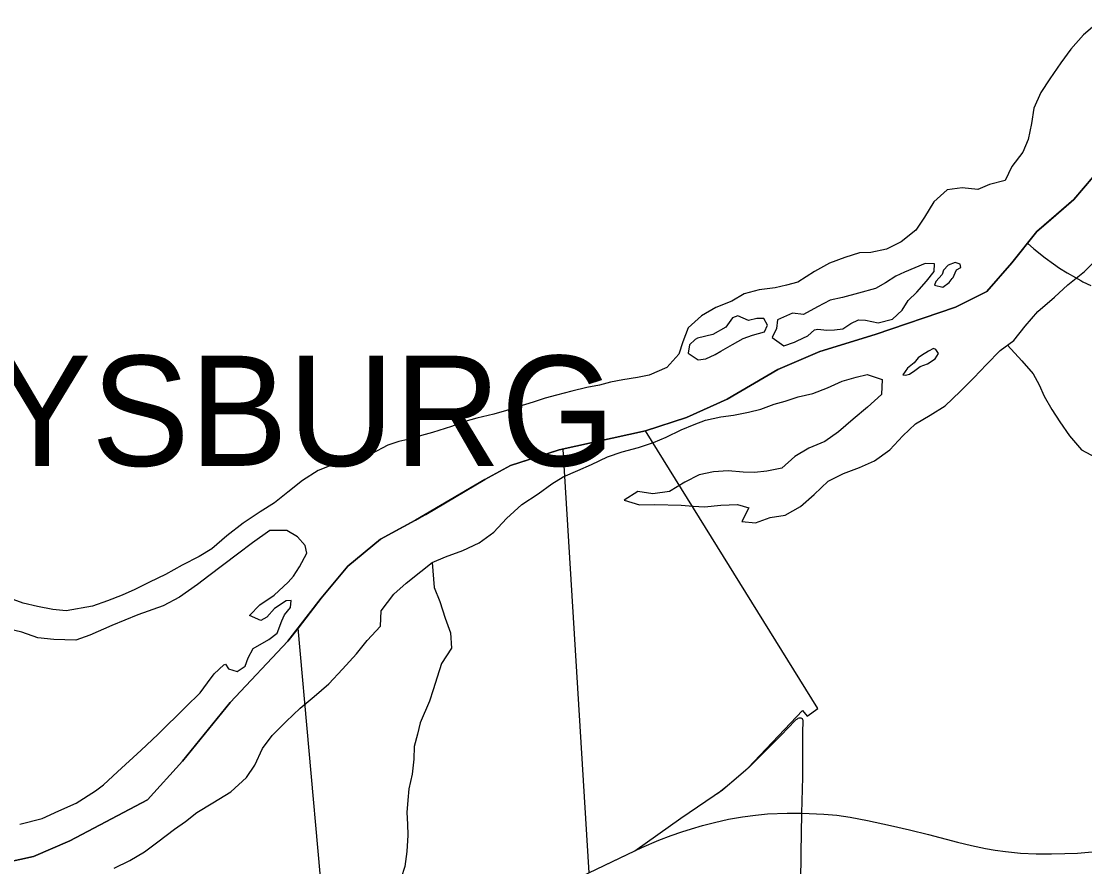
# Model space of a CAD drawing. Extents: x 1443599 to 1910620, y 1028088 to 1361369.
# Drawn here: x 1648890 to 1653715, y 1295055 to 1298893 of the extents above; entities that cross this region are included whole.
import ezdxf

# ---------------------------------------------------------------- set-up
doc = ezdxf.new("R2010")
doc.units = 0
for name, color, linetype in [('GM_X_Adjacent_County', 7, 'Continuous'), ('GM_X_City_Street', 7, 'Continuous'), ('GM_X_Corporation', 7, 'Continuous'), ('GM_X_Corporation_Text', 7, 'Continuous'), ('GM_X_County', 7, 'Continuous'), ('GM_X_Major_River', 7, 'Continuous'), ('GM_X_Minor_River', 7, 'Continuous'), ('GM_X_State_Route', 7, 'Continuous'), ('GM_X_Township', 7, 'Continuous'), ('GM_X_Township_Road', 7, 'Continuous'), ('GM_X_US_Route', 7, 'Continuous')]:
    doc.layers.add(name, color=color, linetype=linetype)

msp = doc.modelspace()

# ---------------------------------------------------------------- linework, layer by layer
at = {"layer": 'GM_X_Adjacent_County'}
msp.add_lwpolyline([(1653797.2, 1298238.4), (1653665.4, 1298083.3), (1653549, 1297982.9), (1653497.8, 1297938.7), (1653384.2, 1297795.5), (1653270.7, 1297666.3), (1653127.9, 1297595.6), (1652764.5, 1297471.3), (1652513.6, 1297393.8), (1652322.7, 1297311.7), (1652093.2, 1297177.8), (1651908.3, 1297093.6), (1651721.6, 1297033.5), (1651330.6, 1296947.5), (1651109.8, 1296875.8), (1650993.1, 1296812.9), (1650725.3, 1296653.3), (1650520, 1296541.2), (1650370.7, 1296418.5), (1650251, 1296273.3), (1650098.8, 1296078.4), (1649837.6, 1295800.3), (1649620.6, 1295533.8), (1649462.6, 1295359), (1649110.5, 1295172.3), (1648945.7, 1295102), (1648771.3, 1295063.8)], dxfattribs=at)
at = {"layer": 'GM_X_City_Street'}
for points in [[(1652432, 1295297.7), (1652435.6, 1295461.5), (1652436.6, 1295563.1), (1652436.4, 1295622.2), (1652436.6, 1295664.8), (1652437.7, 1295716.7), (1652437.3, 1295719.3), (1652436.5, 1295721.7), (1652435.4, 1295723.8), (1652434, 1295725.5), (1652432.5, 1295726.9), (1652430.6, 1295728.1), (1652427.8, 1295729.3), (1652424.5, 1295729.9), (1652421, 1295729.5), (1652417.4, 1295729), (1652413.6, 1295727.6), (1652409.8, 1295725.2), (1652404.6, 1295721.4), (1652400.3, 1295717.6), (1652370.5, 1295687.4), (1652336.8, 1295651.2), (1652310.1, 1295624.5)], [(1652310.1, 1295624.5), (1652201.9, 1295516.3), (1652175.2, 1295491.6), (1652122.4, 1295446.3)], [(1652426.5, 1294979.2), (1652428.3, 1295118.9), (1652430.1, 1295205.9), (1652432, 1295297.7)]]:
    msp.add_lwpolyline(points, dxfattribs=at)
at = {"layer": 'GM_X_Corporation'}
for points in [[(1653797.2, 1298238.4), (1653665.4, 1298083.3), (1653497.8, 1297938.7), (1653384.2, 1297795.5), (1653270.7, 1297666.3), (1653127.9, 1297595.6), (1652764.5, 1297471.3), (1652513.6, 1297393.8), (1652322.7, 1297311.7), (1652093.2, 1297177.8), (1651908.3, 1297093.6), (1651722, 1297033.6), (1651346.6, 1296951), (1651330.6, 1296947.5), (1651270.3, 1296927.9), (1651109.8, 1296875.8), (1650993.1, 1296812.9), (1650679.1, 1296628.1), (1650520, 1296541.2), (1650370.7, 1296418.5), (1650251, 1296273.3), (1650145.6, 1296138.3), (1650098.8, 1296078.4), (1649837.6, 1295800.3), (1649620.6, 1295533.8), (1649462.6, 1295359), (1649110.5, 1295172.3), (1648945.7, 1295102), (1648771.3, 1295063.8)], [(1650296.4, 1294467.4), (1650145.6, 1296138.3), (1650251, 1296273.3), (1650370.7, 1296418.5), (1650520, 1296541.2), (1650679.1, 1296628.1), (1650993.1, 1296812.9), (1651109.8, 1296875.8), (1651270.3, 1296927.9), (1651330.6, 1296947.5), (1651346.6, 1296951), (1651465.3, 1295027.1), (1651673.9, 1295127.1), (1651883, 1295275.3), (1652070.9, 1295404.1), (1652188.5, 1295504), (1652434.1, 1295764.3), (1652455.1, 1295738.6), (1652504.5, 1295772.5), (1651722, 1297033.6), (1651908.3, 1297093.6), (1652093.2, 1297177.8), (1652322.7, 1297311.7), (1652513.6, 1297393.8), (1652764.5, 1297471.3), (1653127.9, 1297595.6), (1653270.7, 1297666.3), (1653384.2, 1297795.5), (1653497.8, 1297938.7), (1653665.4, 1298083.3), (1653797.2, 1298238.4)]]:
    msp.add_lwpolyline(points, dxfattribs=at)
at = {"layer": 'GM_X_County'}
msp.add_lwpolyline([(1648771.3, 1295063.8), (1648945.7, 1295102), (1649110.5, 1295172.3), (1649462.6, 1295359), (1649620.6, 1295533.8), (1649837.6, 1295800.3), (1650098.8, 1296078.4), (1650251, 1296273.3), (1650370.7, 1296418.5), (1650520, 1296541.2), (1650725.3, 1296653.3), (1650993.1, 1296812.9), (1651109.8, 1296875.8), (1651330.6, 1296947.5), (1651721.6, 1297033.5), (1651908.3, 1297093.6), (1652093.2, 1297177.8), (1652322.7, 1297311.7), (1652513.6, 1297393.8), (1652764.5, 1297471.3), (1653127.9, 1297595.6), (1653270.7, 1297666.3), (1653384.2, 1297795.5), (1653497.8, 1297938.7), (1653549, 1297982.9), (1653665.4, 1298083.3), (1653797.2, 1298238.4)], dxfattribs=at)
at = {"layer": 'GM_X_Major_River'}
for p, q in [((1653117.5, 1297730.1), (1653127.1, 1297750.2)), ((1652579.4, 1297491.7), (1652617.4, 1297496.8)), ((1652037.8, 1297379.6), (1652064.1, 1297395)), ((1653006.5, 1297395.4), (1652974.1, 1297376.2))]:
    msp.add_line(p, q, dxfattribs=at)
for points in [[(1653782.6, 1298892.7), (1653710.1, 1298831.6), (1653651.6, 1298766.1), (1653606.7, 1298704.1), (1653557.1, 1298631), (1653515.8, 1298569.7), (1653484.3, 1298498.2), (1653472.8, 1298428.3), (1653458.3, 1298356.4), (1653433.9, 1298298.8), (1653384.6, 1298233.7), (1653354.2, 1298169.1), (1653282.9, 1298151.7), (1653230.5, 1298128.9), (1653158.8, 1298136.5), (1653090.7, 1298128), (1653029.6, 1298073.2), (1652988.1, 1298004), (1652948.8, 1297944.7), (1652881.8, 1297892), (1652815.1, 1297857.4), (1652744.9, 1297843), (1652693.2, 1297841.7), (1652626.6, 1297819.6), (1652556.2, 1297795.1), (1652489.4, 1297756.5), (1652412.5, 1297708.1), (1652362.3, 1297695.2), (1652310.1, 1297682.3), (1652238, 1297673.9), (1652170.2, 1297655.3), (1652113.1, 1297622.6), (1652040.5, 1297594.1), (1651975.8, 1297555.5), (1651915.2, 1297501.8), (1651891.3, 1297437.1), (1651873.6, 1297381.1), (1651818.8, 1297320.3), (1651738.2, 1297286.1), (1651686, 1297275.2), (1651619.9, 1297264.7), (1651563.7, 1297253.9), (1651513.5, 1297241), (1651455.4, 1297230.3), (1651387.1, 1297213.8), (1651318.8, 1297195.3), (1651266.6, 1297182.4), (1651212.3, 1297163.6), (1651142, 1297143.1), (1651091.7, 1297126.2), (1651033.4, 1297109.5), (1650957.1, 1297091.2), (1650901.9, 1297075.4), (1650842.5, 1297053.6), (1650756, 1297025.5), (1650705.8, 1297012.6), (1650657.7, 1296997.4), (1650603.3, 1296984.8), (1650553, 1296967.9), (1650478.3, 1296929.5), (1650424, 1296910.7), (1650359.7, 1296892.1), (1650287.4, 1296873.7), (1650237, 1296852.7), (1650166.1, 1296808.2), (1650099.1, 1296755.6), (1650038.1, 1296706.8), (1649973.3, 1296666.2), (1649896.2, 1296613.8)], [(1652728.5, 1297289.9), (1652795.8, 1297266.2), (1652792.1, 1297198.1), (1652728.9, 1297141.5), (1652663.7, 1297086.9), (1652598.4, 1297028.3), (1652535.5, 1296985.8), (1652462.9, 1296955.4), (1652400.1, 1296916.9), (1652341, 1296864.1), (1652272.7, 1296849.8), (1652216.7, 1296845.1), (1652164.9, 1296846.4), (1652097.1, 1296852.1), (1652031.2, 1296847.6), (1651965, 1296833.2), (1651900.3, 1296800.7), (1651831.4, 1296758.2), (1651755.3, 1296748.1), (1651687.7, 1296757.8), (1651624.9, 1296719.2), (1651694.2, 1296697.4), (1651764.1, 1296699.7), (1651883.8, 1296696.8), (1651937.6, 1296691.5), (1651989.4, 1296688.2), (1652063.5, 1296696.4), (1652139.4, 1296698.6), (1652190.9, 1296683.3), (1652159.5, 1296621.9), (1652221.2, 1296616.4), (1652287.7, 1296640.8), (1652355.8, 1296651.2), (1652424.6, 1296689.6), (1652487.8, 1296744.2), (1652551.1, 1296804.9), (1652619.8, 1296839.3), (1652692.3, 1296867.6), (1652760.9, 1296898), (1652830, 1296946.5), (1652889.4, 1297011.2), (1652946.6, 1297066), (1653013.4, 1297104.4), (1653082.3, 1297146.9), (1653149.7, 1297211.4), (1653211.1, 1297274.1), (1653268.5, 1297334.9), (1653331.9, 1297397.5), (1653392.9, 1297444.2), (1653444.4, 1297509.1), (1653501.9, 1297575.9), (1653577.3, 1297640.2), (1653638.5, 1297696.9), (1653713.8, 1297757.2), (1653779.2, 1297821.8)], [(1652617.4, 1297496.8), (1652653.9, 1297520.1), (1652688.2, 1297537.3), (1652720.1, 1297536.6), (1652777.7, 1297523.3), (1652842, 1297539.9), (1652886.8, 1297581), (1652913.8, 1297624.5), (1652952.6, 1297663.7), (1652997.6, 1297712.9), (1653032.5, 1297756.2), (1653033.3, 1297792.3), (1652991.4, 1297793.2), (1652896.7, 1297753.3), (1652858.4, 1297736.1), (1652811.7, 1297705.1), (1652765.3, 1297680), (1652688.9, 1297657.7), (1652616.6, 1297639.3), (1652560.4, 1297626.5), (1652501.8, 1297595.7), (1652439.1, 1297561.1), (1652389.4, 1297568.2), (1652320.8, 1297537.6), (1652315.9, 1297497.6), (1652297.1, 1297457.9), (1652350.1, 1297418.6), (1652398.4, 1297435.6), (1652410.5, 1297441.3), (1652458.9, 1297464.3), (1652488.6, 1297492.5), (1652503.6, 1297495.4), (1652545.4, 1297490.4), (1652579.4, 1297491.7)], [(1653127.1, 1297750.2), (1653132.5, 1297764), (1653152.7, 1297775.6), (1653149.1, 1297789.7), (1653127.3, 1297798.2), (1653095, 1297784.9), (1653074.6, 1297763.3), (1653068.2, 1297743.4), (1653039.5, 1297711.9), (1653033.1, 1297694), (1653070.9, 1297685.1), (1653099.3, 1297706.6), (1653113.7, 1297724.3), (1653117.5, 1297730.1)], [(1652064.1, 1297395), (1652116.7, 1297425.9), (1652165.2, 1297452.9), (1652207.4, 1297468), (1652261.7, 1297482.8), (1652276.3, 1297512.6), (1652259, 1297543.1), (1652227.1, 1297543.8), (1652189, 1297534.6), (1652141.5, 1297555.8), (1652117.3, 1297546.3), (1652086.5, 1297504.8), (1652027.8, 1297470.1), (1651957.5, 1297453.6), (1651947.4, 1297447.8), (1651920.9, 1297424.4), (1651916.1, 1297386.3), (1651961.3, 1297355.2), (1651995.4, 1297360.5), (1652037.8, 1297379.6)], [(1652974.1, 1297376.2), (1652959.8, 1297364.5), (1652941.3, 1297342.9), (1652910.8, 1297317.6), (1652890.1, 1297288), (1652902, 1297285.7), (1652920.1, 1297291.2), (1652944.5, 1297306.7), (1652968.9, 1297326.2), (1653001.1, 1297337.4), (1653035.6, 1297360.6), (1653052.1, 1297384.3), (1653038.6, 1297402.7), (1653028.7, 1297406.9), (1653006.5, 1297395.4)], [(1649311, 1295048.9), (1649381.7, 1295083.3), (1649448.5, 1295121.8), (1649509.5, 1295168.4), (1649584.8, 1295224.7), (1649635.5, 1295259.6), (1649686.4, 1295300.5), (1649759.3, 1295344.8), (1649840.4, 1295395), (1649911.8, 1295459.4), (1649949.1, 1295516.6), (1649984.9, 1295592), (1650028.2, 1295651.1), (1650091.6, 1295713.7), (1650154.9, 1295774.3), (1650218.1, 1295827), (1650285.4, 1295885.5), (1650346.9, 1295952.2), (1650410.4, 1296020.8), (1650459.8, 1296081.8), (1650519.2, 1296146.5), (1650522.9, 1296216.6), (1650580.6, 1296291.4), (1650635.7, 1296342.2), (1650702.9, 1296394.7), (1650753.7, 1296435.6), (1650814.3, 1296462.2), (1650892.8, 1296490.4), (1650967.5, 1296524.6), (1651034.5, 1296573.1), (1651091.9, 1296635.9), (1651161.3, 1296698.4), (1651234.3, 1296746.8), (1651297.3, 1296793.4), (1651348, 1296824.2), (1651414.5, 1296852.7), (1651477.1, 1296881.2), (1651549.8, 1296915.6), (1651616.2, 1296938), (1651690.5, 1296958.2), (1651758.9, 1296980.6), (1651815.4, 1297005.3), (1651884.1, 1297037.8), (1651942.5, 1297062.4), (1651994.9, 1297081.2), (1652063.2, 1297097.6), (1652121.2, 1297104.2), (1652189.4, 1297118.6), (1652245.6, 1297131.2), (1652306, 1297153.8), (1652356.3, 1297168.6), (1652414.6, 1297187.3), (1652480.9, 1297203.7), (1652547.3, 1297228.1), (1652614, 1297258.6), (1652678.3, 1297277.1), (1652728.5, 1297289.9)], [(1649896.2, 1296613.8), (1649823.1, 1296557.2), (1649753.9, 1296498.6), (1649697.2, 1296463.8), (1649620.4, 1296423.4), (1649543.6, 1296381), (1649471, 1296346.6), (1649404.3, 1296313.7), (1649347.8, 1296287.2), (1649280.2, 1296261.1), (1649213, 1296238.1), (1649092.7, 1296216.8), (1649032.9, 1296222.1), (1648963.3, 1296235.7), (1648897.8, 1296251.3), (1648761.1, 1296300.5)], [(1649325.9, 1295485.3), (1649433.9, 1295583.2), (1649509.4, 1295655.7), (1649636, 1295781.2), (1649701.3, 1295843.9), (1649734.3, 1295889.3), (1649765.2, 1295930.7), (1649808, 1295971.8), (1649816, 1295973.7), (1649829.6, 1295953.3), (1649869.2, 1295940.4), (1649905.7, 1295965.6), (1649918.5, 1296003.4), (1649941.4, 1296045.1), (1650012.2, 1296085.6), (1650050.8, 1296114.8), (1650072, 1296170.5), (1650084.6, 1296198.3), (1650111.3, 1296231.8), (1650114, 1296263.8), (1650092, 1296262.3), (1650039.3, 1296227.4), (1650004.5, 1296188.1), (1649976.2, 1296172.6), (1649924.8, 1296195.9), (1649971.8, 1296242.9), (1650036.7, 1296287.6), (1650099.9, 1296346.3), (1650124.5, 1296373.9), (1650151.4, 1296415.4), (1650184.7, 1296478.8), (1650177.5, 1296513.1), (1650142.4, 1296552), (1650095.2, 1296581.1), (1650017.3, 1296580.9), (1649938.2, 1296524.5), (1649871.1, 1296473.9), (1649741.1, 1296374.6), (1649688.8, 1296336.6), (1649608.3, 1296279.1), (1649533.5, 1296238.8), (1649418.5, 1296198.5), (1649300.9, 1296149.9), (1649200, 1296106), (1649136.8, 1296083.3), (1649037.9, 1296085.6), (1648964.1, 1296093.3), (1648892.8, 1296119), (1648803.5, 1296141.1)], [(1648883.4, 1295248.7), (1648983.8, 1295274.5), (1649060.4, 1295308.8), (1649139.1, 1295343.1), (1649226.2, 1295399.3), (1649262.7, 1295426.6), (1649325.9, 1295485.3)]]:
    msp.add_lwpolyline(points, dxfattribs=at)
at = {"layer": 'GM_X_Minor_River'}
for points in [[(1653364.9, 1297422.8), (1653428.9, 1297352), (1653481.6, 1297292.8), (1653508.6, 1297242.2), (1653531.6, 1297191.6), (1653566.4, 1297130.8), (1653601.3, 1297074.1), (1653646, 1297011.1), (1653700.7, 1296947.9), (1653765.9, 1296912.6)], [(1650753.7, 1296435.6), (1650763.6, 1296322.9), (1650788.4, 1296258.3), (1650812.9, 1296183.7), (1650837.6, 1296117), (1650842.3, 1296046.8), (1650797.1, 1295977.4), (1650776, 1295915.7), (1650758.9, 1295857.9), (1650742, 1295806), (1650700.3, 1295708.6), (1650687.3, 1295656.7), (1650672.3, 1295600.8), (1650671.2, 1295542.7), (1650664, 1295474.7), (1650648.8, 1295408.8), (1650643.8, 1295356.8), (1650638.8, 1295300.7), (1650641.8, 1295248.5), (1650642.9, 1295198.4), (1650639.5, 1295124.3), (1650630.2, 1295056.3), (1650613.3, 1295004.4)]]:
    msp.add_lwpolyline(points, dxfattribs=at)
at = {"layer": 'GM_X_State_Route'}
for points in [[(1651408.1, 1294999.5), (1651465.3, 1295027.1), (1651499.1, 1295043.5), (1651572.5, 1295078.3), (1651642.1, 1295112.1), (1651705.8, 1295142.1), (1651783.1, 1295175), (1651839.1, 1295197.2), (1651886.4, 1295213.7), (1651930.8, 1295227.2), (1651981, 1295241.7), (1652035.1, 1295256.3), (1652098.7, 1295270.2), (1652162.4, 1295281.1), (1652220.8, 1295288.9), (1652276.2, 1295294.2), (1652365.2, 1295298), (1652432, 1295297.7)], [(1652432, 1295297.7), (1652531.3, 1295292.8), (1652589.4, 1295288.6), (1652650.6, 1295280.2), (1652729.7, 1295264.3), (1652834, 1295242.1), (1652920, 1295221.9), (1653005.9, 1295200.7), (1653138.3, 1295166.9), (1653201.1, 1295151.5), (1653265.2, 1295137.5), (1653309, 1295130.1), (1653354.9, 1295123.3), (1653423, 1295117), (1653494.7, 1295113.8), (1653564.3, 1295112.8), (1653624, 1295114.4), (1653681.5, 1295116.6), (1653748.5, 1295122.4)]]:
    msp.add_lwpolyline(points, dxfattribs=at)
at = {"layer": 'GM_X_Township'}
msp.add_lwpolyline([(1648771.3, 1295063.8), (1648945.7, 1295102), (1649110.5, 1295172.3), (1649462.6, 1295359), (1649620.6, 1295533.8), (1649837.6, 1295800.3), (1650098.8, 1296078.4), (1650251, 1296273.3), (1650370.7, 1296418.5), (1650520, 1296541.2), (1650725.3, 1296653.3), (1650993.1, 1296812.9), (1651109.8, 1296875.8), (1651330.6, 1296947.5), (1651721.6, 1297033.5), (1651908.3, 1297093.6), (1652093.2, 1297177.8), (1652322.7, 1297311.7), (1652513.6, 1297393.8), (1652764.5, 1297471.3), (1653127.9, 1297595.6), (1653270.7, 1297666.3), (1653384.2, 1297795.5), (1653497.8, 1297938.7), (1653549, 1297982.9), (1653665.4, 1298083.3), (1653797.2, 1298238.4)], dxfattribs=at)
at = {"layer": 'GM_X_Township_Road'}
msp.add_lwpolyline([(1652122.4, 1295446.3), (1652093.9, 1295422.5), (1652048, 1295385.7)], dxfattribs=at)
at = {"layer": 'GM_X_US_Route'}
for points in [[(1653455.3, 1297885.1), (1653483.4, 1297860.3), (1653535.6, 1297818.2), (1653572.6, 1297790.9), (1653599.9, 1297772.6), (1653634.7, 1297750.9), (1653672.9, 1297729.3), (1653697.8, 1297715.4)], [(1653697.8, 1297715.4), (1653706.4, 1297710.6), (1653743.3, 1297693.2)]]:
    msp.add_lwpolyline(points, dxfattribs=at)

# ---------------------------------------------------------------- texts
at = {"layer": 'GM_X_Corporation_Text'}
msp.add_text('PERRYSBURG', height=500, rotation=0, dxfattribs=at).set_placement((1646903.9, 1296874.4))

doc.saveas('drawing.dxf')
